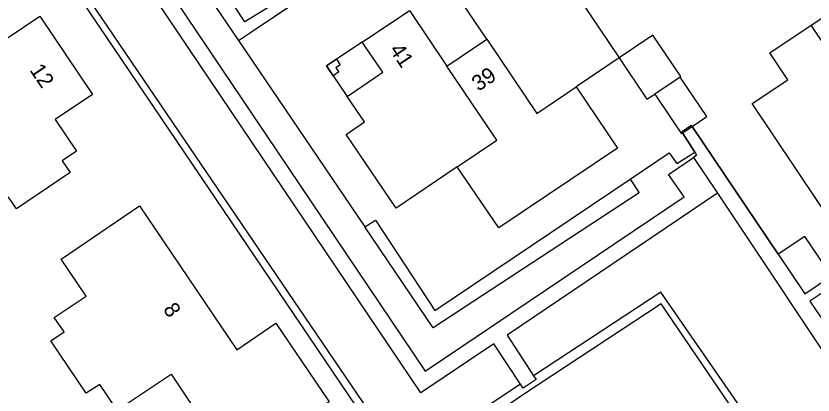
# Model space of a CAD drawing. Extents: x 158797 to 159887, y 384318 to 385255.
# Drawn here: x 158945.2 to 158996.3, y 384655.5 to 384679.8 of the extents above; entities that cross this region are included whole.
import ezdxf

# ---------------------------------------------------------------- set-up
doc = ezdxf.new("R2010")
doc.units = 0
for name, color, linetype in [('IMGEO_Groenvoorziening', 7, 'Continuous'), ('IMGEO_Haag', 7, 'Continuous'), ('IMGEO_Pand', 7, 'Continuous'), ('IMGEO_Pand_nummerreeks', 7, 'Continuous'), ('IMGEO_Pand_overbouw', 7, 'Continuous'), ('IMGEO_Voetpad_halfverhard', 7, 'Continuous')]:
    doc.layers.add(name, color=color, linetype=linetype)

msp = doc.modelspace()

# ---------------------------------------------------------------- linework, layer by layer
at = {"layer": 'IMGEO_Groenvoorziening'}
for points in [[(158960.312, 384678.787), (158964.603, 384681.689)], [(158959.482, 384678.23), (158967.571, 384666.287)], [(158988.552, 384672.723), (158994.069, 384664.524)], [(158988.717, 384671.076), (158987.933, 384672.307)], [(158984.575, 384669.342), (158987.078, 384671.028), (158987.567, 384670.347), (158988.717, 384671.076)]]:
    msp.add_lwpolyline(points, dxfattribs=at)
at = {"layer": 'IMGEO_Haag'}
for points in [[(158977.555, 384656.193), (158970.058, 384651.22), (158941.507, 384693.215), (158927, 384683.401), (158930.702, 384677.442), (158928.077, 384675.641), (158928.67, 384674.688)], [(158982.198, 384627.503), (158986.877, 384630.783), (158991.18, 384624.297), (159005.347, 384633.805), (158997.226, 384645.658), (158986.56, 384661.35), (158977.807, 384655.577), (158970.042, 384650.292), (158941.462, 384692.581), (158927.478, 384683.208), (158931.293, 384677.308), (158928.892, 384675.59), (158929.234, 384675.051), (158928.67, 384674.688)], [(158961.705, 384680.553), (158959.891, 384679.427), (158956.395, 384684.743)], [(158955.484, 384684.134), (158959.482, 384678.23)], [(158960.312, 384678.787), (158964.611, 384681.677)], [(158959.482, 384678.23), (158960.312, 384678.787)], [(158988.552, 384672.723), (158988.508, 384672.788), (158987.887, 384672.379), (158987.933, 384672.307)], [(158994.069, 384664.524), (158988.552, 384672.723)], [(158987.933, 384672.307), (158988.717, 384671.076)], [(158988.717, 384671.076), (158988.838, 384670.885), (158988.632, 384670.744)], [(158967.571, 384666.287), (158968.249, 384666.719), (158972.066, 384660.915), (158984.575, 384669.342)], [(158984.575, 384669.342), (158985.168, 384668.461), (158971.956, 384659.812), (158967.571, 384666.287)], [(158990.17, 384668.443), (158998.801, 384655.513)], [(158982.566, 384626.956), (158986.69, 384629.795), (158990.973, 384623.592), (159006.114, 384633.802), (158986.551, 384662.087), (158978.394, 384656.739)], [(158997.323, 384662.331), (158996.09, 384661.53), (158999.744, 384656.146)]]:
    msp.add_lwpolyline(points, dxfattribs=at)
at = {"layer": 'IMGEO_Pand'}
for points in [[(158975.391, 384678.315), (158972.994, 384681.876), (158975.99, 384683.884), (158977.304, 384681.96), (158979.58, 384683.515), (158983.867, 384677.125)], [(158996.189, 384679.224), (158998.841, 384681.001), (159000.016, 384679.247), (159003.486, 384681.6), (159006.744, 384676.751), (159005.562, 384675.944), (159007.89, 384672.465), (159004.941, 384670.502), (159004.077, 384671.792), (159002.074, 384670.439)], [(158943.587, 384677.678), (158946.74, 384679.793), (158950.125, 384674.776), (158947.724, 384673.172), (158949.095, 384671.141), (158948.169, 384670.516), (158948.678, 384669.761), (158945.239, 384667.438), (158944.73, 384668.193), (158940.56, 384665.377), (158938.371, 384668.635), (158934.992, 384666.367), (158932.559, 384669.992)], [(158973.499, 384670.144), (158969.575, 384667.487), (158966.374, 384672.215), (158967.556, 384673.016), (158966.448, 384674.653), (158968.717, 384676.209), (158967.399, 384678.13), (158970.433, 384680.157), (158972.831, 384676.593)], [(159002.074, 384670.439), (159000.077, 384669.091), (159000.945, 384667.812), (158998.004, 384665.834), (158992.405, 384674.193), (158994.691, 384675.724), (158993.536, 384677.447), (158996.189, 384679.224)], [(159002.074, 384670.439), (158996.189, 384679.224)], [(158972.831, 384676.593), (158975.391, 384678.315)], [(158975.391, 384678.315), (158978.59, 384673.563), (158981.131, 384675.27)], [(158987.783, 384675.894), (158987.822, 384675.921), (158986.034, 384678.581), (158983.867, 384677.125)], [(158965.721, 384676.492), (158965.905, 384676.221), (158965.549, 384675.98), (158965.123, 384676.61), (158965.754, 384677.032), (158965.993, 384676.674), (158965.721, 384676.492)], [(158983.867, 384677.125), (158981.131, 384675.27)], [(158983.867, 384677.125), (158985.655, 384674.465), (158986.157, 384674.802)], [(158973.499, 384670.144), (158976.027, 384671.842), (158972.831, 384676.593)], [(158987.783, 384675.894), (158986.157, 384674.802)], [(158988.552, 384672.723), (158989.49, 384673.354), (158987.783, 384675.894)], [(158981.131, 384675.27), (158983.766, 384671.337), (158976.155, 384666.222), (158973.499, 384670.144)], [(158986.157, 384674.802), (158987.864, 384672.261), (158987.933, 384672.307)], [(158987.933, 384672.307), (158988.552, 384672.723)], [(158988.552, 384672.723), (158988.552, 384672.723)], [(158987.933, 384672.307), (158987.933, 384672.307)], [(158951.688, 384654.533), (158950.579, 384656.17), (158949.72, 384655.614), (158947.442, 384658.977), (158948.29, 384659.551), (158947.666, 384660.472), (158949.703, 384661.834), (158948.108, 384664.221), (158953.136, 384667.637), (158959.371, 384658.409), (158961.876, 384660.105), (158965.286, 384655.074), (158959.111, 384650.898)], [(158997.48, 384663.137), (158995.771, 384665.671), (158994.069, 384664.524)], [(158994.069, 384664.524), (158995.778, 384661.99), (158997.48, 384663.137)], [(158951.688, 384654.533), (158955.154, 384656.841), (158959.111, 384650.898)]]:
    msp.add_lwpolyline(points, dxfattribs=at)
at = {"layer": 'IMGEO_Pand_overbouw'}
msp.add_lwpolyline([(158965.754, 384677.032), (158965.123, 384676.61), (158965.549, 384675.98), (158966.448, 384674.653), (158968.717, 384676.209), (158967.399, 384678.13)], close=True, dxfattribs=at)
at = {"layer": 'IMGEO_Voetpad_halfverhard'}
for points in [[(158977.555, 384656.193), (158975.853, 384658.793), (158971.165, 384655.643), (158941.388, 384699.818), (158939.315, 384701.171), (158937.66, 384698.642), (158936.004, 384699.719)], [(158955.391, 384684.072), (158953.921, 384683.081), (158971.449, 384657.024), (158988.039, 384668.203), (158987.037, 384669.652), (158988.632, 384670.744)], [(158988.632, 384670.744), (158990.17, 384668.443)], [(158990.17, 384668.443), (158976.688, 384659.337), (158978.394, 384656.739)], [(158978.394, 384656.739), (158978.554, 384656.496), (158977.714, 384655.951), (158977.555, 384656.193)]]:
    msp.add_lwpolyline(points, dxfattribs=at)

# ---------------------------------------------------------------- texts
at = {"layer": 'IMGEO_Pand_nummerreeks'}
for s, rotation, p in [('41', 303.9361, (158969.117, 384677.634)), ('12', 304.0106, (158946.058, 384676.334)), ('39', 33.9248, (158974.855, 384674.941)), ('8', 304.0449, (158954.604, 384660.998))]:
    msp.add_text(s, height=1, rotation=rotation, dxfattribs=at).set_placement(p)

doc.saveas('drawing.dxf')
